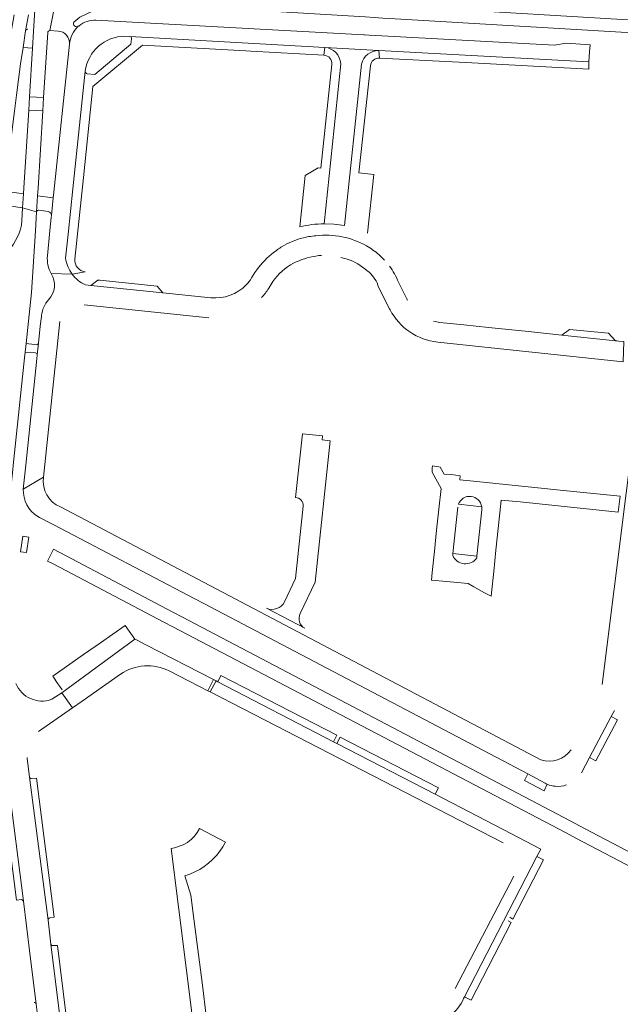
# Model space of a CAD drawing. Header units: metres. Extents: x 166325 to 190320, y 381923 to 404576.
# Tile 383 of 656: x 176580 to 176730, y 386442 to 386688. Entities that reach past the tile are written whole.
import ezdxf

# ---------------------------------------------------------------- set-up
doc = ezdxf.new("R2010")
doc.units = ezdxf.units.M
for name, color, linetype, lineweight in [('B-WE-VH-VERHARDING_ASFALT-GV', 8, 'Continuous', 18), ('B-WE-VH-VERHARDING_BETON-GV', 8, 'Continuous', 18), ('B-WE-VH-VERHARDING_BETONSTRAATSTEEN-GV', 8, 'Continuous', 18)]:
    doc.layers.add(name, color=color, linetype=linetype, lineweight=lineweight)

msp = doc.modelspace()

# ---------------------------------------------------------------- linework, layer by layer
at = {"layer": 'B-WE-VH-VERHARDING_ASFALT-GV', "flags": 128}
for points in [[(176587.358, 386685.551), (176588.842, 386693.209), (176589.69, 386710.182)], [(176583.864, 386694.437), (176583.505, 386689.402), (176583.271, 386685.313), (176583.01, 386681.145), (176582.247, 386668.973), (176585.789, 386668.747), (176586.816, 386685.082)], [(176588.842, 386693.209), (176587.358, 386685.551), (176589.426, 386685.422)], [(176593.328, 386687.655), (176594.873, 386688.958), (176599.644, 386691.137)], [(176607.246, 386692.487), (176666.29, 386688.968), (176668.536, 386688.834), (176670.767, 386688.701), (176672.443, 386688.601), (176741.764, 386684.526), (176741.963, 386687.64), (176674.786, 386691.653)], [(176578.428, 386689.516), (176577.779, 386685.735), (176571.694, 386647.579), (176571.364, 386645.992), (176569.385, 386642.767), (176574.773, 386641.964), (176575.421, 386645.388), (176575.657, 386646.868), (176577.74, 386659.009), (176577.748, 386659.419), (176578.507, 386665.363), (176578.983, 386669.342), (176579.995, 386677.263), (176580.625, 386681.294), (176581.282, 386685.468), (176581.962, 386689.531)], [(176591.514, 386684.404), (176591.522, 386684.395), (176591.53, 386684.386)], [(176588.191, 386643.616), (176584.264, 386644.14), (176584.024, 386640.095)], [(176587.736, 386639.203), (176588.191, 386643.616)], [(176581.026, 386603.581), (176581.188, 386604.989), (176581.393, 386607.148), (176582.747, 386619.893), (176583.736, 386635.361), (176584.024, 386640.095), (176580.494, 386641.146), (176580.32, 386637.874), (176580.237, 386636.774)], [(176584.604, 386640.554), (176586.935, 386640.213)], [(176583.993, 386606.826), (176583.503, 386606.887), (176581.393, 386607.148), (176581.188, 386604.989), (176583.758, 386604.782)], [(176584.194, 386604.278), (176584.506, 386607.256)], [(176575.915, 386554.837), (176578.087, 386575.574), (176578.188, 386576.545), (176581.026, 386603.581)], [(176620.55, 386538.54), (176618.351, 386539.692), (176588.278, 386555.613), (176586.762, 386552.567), (176588.313, 386551.812), (176615.882, 386537.323), (176618.17, 386536.12), (176716.461, 386484.552), (176719.095, 386483.171), (176746.257, 386468.923), (176748.376, 386467.811), (176750.348, 386466.777), (176753.172, 386465.296), (176782.75, 386449.78)], [(176784.184, 386452.558), (176721.241, 386485.622), (176717.673, 386487.496), (176620.55, 386538.54)], [(176584.463, 386509.86), (176592.98, 386515.805), (176590.328, 386519.604), (176587.816, 386517.965)], [(176574.576, 386516.204), (176575.901, 386505.685), (176576.381, 386501.289), (176577.007, 386496.766), (176580.734, 386467.35), (176582.258, 386455.018), (176583.954, 386441.581), (176585.279, 386430.869), (176586.99, 386417.371), (176587.796, 386411.074), (176588.039, 386409.461), (176589.675, 386395.955), (176590.66, 386388.171), (176590.839, 386386.82), (176592.519, 386373.358), (176594.535, 386357.178), (176600.069, 386357.934), (176599.931, 386358.756), (176596.195, 386388.67), (176595.41, 386394.531), (176595.059, 386397.091), (176593.37, 386410.335), (176592.614, 386417.107)], [(176587.573, 386456.556), (176586.887, 386462.597), (176582.209, 386498.469), (176581.651, 386503.212), (176581.632, 386503.377)], [(176590.207, 386435.411), (176589.83, 386438.478), (176587.573, 386456.556)]]:
    msp.add_lwpolyline(points, dxfattribs=at)
at = {"layer": 'B-WE-VH-VERHARDING_ASFALT-GV'}
for points in [[(176586.816, 386685.082, -0.3971065), (176587.358, 386685.551)], [(176589.426, 386685.422, -0.1971539), (176591.514, 386684.404)], [(176594.471, 386686.624, -0.7488062), (176593.328, 386687.655)], [(176591.53, 386684.386, -0.1992964), (176592.283, 386682.165)], [(176584.024, 386640.095, -0.3960347), (176584.604, 386640.554)], [(176586.935, 386640.213, -0.3763339), (176587.736, 386639.203)], [(176580.237, 386636.774, -0.1217824), (176576.412, 386629.524)], [(176584.506, 386607.256, -0.3597874), (176583.993, 386606.826)], [(176583.758, 386604.782, -0.3855662), (176584.194, 386604.278)], [(176587.816, 386517.965, -0.4053397), (176578.825, 386521.931)]]:
    msp.add_lwpolyline(points, format="xyb", dxfattribs=at)
at = {"layer": 'B-WE-VH-VERHARDING_ASFALT-GV', "flags": 128}
for points in [[(176585.586, 386665.473), (176582.051, 386665.575), (176580.841, 386646.127), (176580.732, 386644.617), (176580.494, 386641.146), (176584.024, 386640.095), (176584.264, 386644.14), (176584.384, 386646.048)], [(176580.732, 386644.617), (176575.421, 386645.388), (176574.773, 386641.964), (176580.494, 386641.146)]]:
    msp.add_lwpolyline(points, close=True, dxfattribs=at)
at = {"layer": 'B-WE-VH-VERHARDING_BETON-GV', "flags": 128}
msp.add_lwpolyline([(176580.582, 386558.81), (176580.017, 386554.941), (176581.485, 386554.733), (176582.055, 386558.586)], close=True, dxfattribs=at)
at = {"layer": 'B-WE-VH-VERHARDING_BETONSTRAATSTEEN-GV'}
for points in [[(176598.893, 386688.139, 0.1812026), (176594.662, 386686.786)], [(176581.869, 386685.926, 0.3281615), (176581.282, 386685.468)], [(176594.471, 386686.624, 0.1972818), (176592.283, 386682.165)], [(176594.662, 386686.786, -0.082296), (176594.471, 386686.624)], [(176596.186, 386675.386, -0.3724306), (176606.138, 386684.138)], [(176607.377, 386684.07, -0.4301148), (176607.833, 386683.515)], [(176660.213, 386677.242, 0.3729683), (176656.247, 386681.333)], [(176665.403, 386677.134, -0.349134), (176669.7, 386680.581)], [(176655.989, 386679.43, -0.4039558), (176658.001, 386677.035)], [(176667.63, 386676.721, -0.3980064), (176669.912, 386678.662)], [(176596.712, 386674.757, -0.3945236), (176596.186, 386675.386)], [(176649.963, 386636.355, -0.056627), (176656.041, 386637.143)], [(176650.428, 386633.518, 0.0685133), (176645.501, 386631.421)], [(176653.993, 386634.14, 0.0460212), (176650.428, 386633.518)], [(176666.634, 386631.596, 0.1597742), (176653.993, 386634.14)], [(176645.501, 386631.421, 0.013614), (176644.364, 386630.666)], [(176669.821, 386629.369, 0.0465878), (176666.634, 386631.596)], [(176586.732, 386629.105, 0.1561009), (176587.705, 386624.664)], [(176591.281, 386628.541, 0.1245279), (176592.917, 386624.541)], [(176642.885, 386629.526, 0.0683716), (176638.712, 386624.923)], [(176644.364, 386630.666, 0.0193952), (176642.885, 386629.526)], [(176648.409, 386627.279, -0.0772268), (176653.984, 386629.057)], [(176653.984, 386629.057, -0.0160841), (176655.362, 386629.219)], [(176660.237, 386628.685, -0.0137895), (176661.531, 386628.351)], [(176671.156, 386628.043, 0.0236763), (176669.821, 386629.369)], [(176596.221, 386625.053, -0.3851674), (176593.569, 386628.251)], [(176643.18, 386622.65, -0.1190699), (176648.409, 386627.279)], [(176662.549, 386628.03, -0.0811221), (176667.309, 386624.981)], [(176674.69, 386622.47, 0.0608726), (176672.394, 386626.537)], [(176587.705, 386624.664, -0.3424924), (176586.987, 386618.112)], [(176596.256, 386621.797, -0.1244604), (176592.917, 386624.541)], [(176637.86, 386623.563, -0.0490819), (176636.565, 386621.89)], [(176667.309, 386624.981, -0.1326268), (176669.699, 386621.261)], [(176636.565, 386621.89, -0.2328095), (176627.696, 386618.593)], [(176640.387, 386618.627, 0.046582), (176642.151, 386620.975)], [(176586.987, 386618.112, 0.1508366), (176585.257, 386614.141)], [(176676.905, 386617.97, -0.0177164), (176676.802, 386618.173)], [(176672.554, 386615.572, 0.2500097), (176684.494, 386607.485)], [(176685.045, 386612.424, -0.0409492), (176683.449, 386612.719)], [(176589.98, 386566.16, -0.3447848), (176585.78, 386573.627)], [(176580.7, 386570.623, 0.2724159), (176584.337, 386563.759)], [(176648.882, 386568.55, -0.4263013), (176650.79, 386566.4)], [(176689.653, 386566.83, -0.7807377), (176695.528, 386566.217)], [(176695.528, 386566.217, -0.0576775), (176695.541, 386565.472)], [(176688.26, 386554.01, 0.5855514), (176694.268, 386553.378)], [(176646.128, 386542.417, -0.4055313), (176641.58, 386540.79)], [(176651.181, 386535.76, -0.4121857), (176650.069, 386539.448)], [(176605.037, 386524.238, -0.2781825), (176617.245, 386525.062)], [(176717.88, 386505.275, -0.3247454), (176710.302, 386502.78)], [(176582.758, 386498.098, -0.3185937), (176582.209, 386498.469)], [(176711.934, 386496.673, -0.0257072), (176711.43, 386496.91)], [(176711.934, 386496.673, 0.0793668), (176714.001, 386496.159)], [(176714.001, 386496.159, 0.1034591), (176716.775, 386496.488)], [(176580.249, 386467.764, -0.1695097), (176580.734, 386467.35)], [(176586.887, 386462.597, -0.3212027), (176587.307, 386463.174)], [(176587.806, 386456.265, -0.1591114), (176587.573, 386456.556)], [(176583.377, 386442.005, -0.4109117), (176583.954, 386441.581)], [(176682.383, 386436.623, 0.2753715), (176690.96, 386442.98)]]:
    msp.add_lwpolyline(points, format="xyb", dxfattribs=at)
at = {"layer": 'B-WE-VH-VERHARDING_BETONSTRAATSTEEN-GV', "flags": 128}
for points in [[(176722.649, 386681.997), (176716.679, 386682.376), (176713.728, 386681.922), (176668.973, 386684.309), (176667.297, 386684.398), (176666.175, 386684.458), (176665.953, 386684.47), (176598.893, 386688.139)], [(176581.282, 386685.468), (176580.625, 386681.294), (176583.01, 386681.145), (176583.271, 386685.313)], [(176595.741, 386648.743), (176598.139, 386671.521), (176610.572, 386681.889), (176636.429, 386680.488), (176637.706, 386680.419), (176655.989, 386679.43), (176656.247, 386681.333), (176607.377, 386684.07)], [(176607.833, 386683.515), (176607.652, 386682.159), (176598.612, 386674.572), (176596.712, 386674.757)], [(176606.138, 386684.138), (176607.377, 386684.07), (176656.247, 386681.333), (176669.7, 386680.581), (176722.375, 386677.733), (176722.533, 386680.191), (176722.649, 386681.997)], [(176592.283, 386682.165), (176588.345, 386645.058), (176588.191, 386643.616), (176587.736, 386639.203), (176587.687, 386638.697), (176587.375, 386635.473), (176586.732, 386629.105)], [(176656.247, 386681.333), (176655.989, 386679.43)], [(176669.7, 386680.581), (176656.247, 386681.333)], [(176669.912, 386678.662), (176669.7, 386680.581)], [(176591.281, 386628.541), (176591.906, 386634.508), (176593.098, 386645.896), (176596.186, 386675.386)], [(176658.001, 386677.035), (176655.226, 386651.081), (176654.58, 386651.15), (176651.283, 386649.195), (176649.963, 386636.355)], [(176656.041, 386637.143), (176660.213, 386677.242)], [(176660.213, 386677.242), (176656.041, 386637.143), (176658.442, 386637.043), (176661.143, 386636.708), (176665.403, 386677.134)], [(176665.403, 386677.134), (176661.143, 386636.708)], [(176668.498, 386649.514), (176664.737, 386649.931), (176667.63, 386676.721)], [(176593.569, 386628.251), (176595.741, 386648.743)], [(176666.917, 386634.769), (176668.498, 386649.514)], [(176661.531, 386628.351), (176662.549, 386628.03)], [(176592.917, 386624.541), (176587.705, 386624.664)], [(176592.917, 386624.541), (176596.221, 386625.053)], [(176638.712, 386624.923), (176637.86, 386623.563)], [(176627.696, 386618.593), (176615.649, 386619.821), (176597.601, 386621.66), (176596.256, 386621.797)], [(176642.151, 386620.975), (176643.18, 386622.65)], [(176669.699, 386621.261), (176672.406, 386615.861), (176672.554, 386615.572)], [(176676.802, 386618.173), (176674.69, 386622.47)], [(176595.907, 386616.81), (176627.165, 386613.578)], [(176585.257, 386614.141), (176585.245, 386614.019), (176585.234, 386613.896), (176584.939, 386611.46), (176584.506, 386607.256), (176584.194, 386604.278), (176584.109, 386603.249), (176581.31, 386576.615), (176580.7, 386570.623), (176585.78, 386573.627), (176589.85, 386612.62)], [(176684.494, 386607.485), (176730.959, 386602.578), (176731.1, 386607.629), (176729.86, 386607.743), (176729.358, 386607.789), (176729.019, 386607.823), (176715.557, 386609.231), (176707.188, 386610.107), (176697.24, 386611.148), (176691.014, 386611.799), (176685.045, 386612.424)], [(176735.167, 386597.268), (176731.709, 386569.614), (176725.715, 386521.69)], [(176655.65, 386583.992), (176650.585, 386584.512), (176648.882, 386568.55)], [(176650.069, 386539.448), (176653.81, 386547.34), (176657.53, 386582.73), (176655.55, 386582.98), (176655.65, 386583.992)], [(176585.78, 386573.627), (176580.7, 386570.623)], [(176689.653, 386566.83), (176695.528, 386566.217)], [(176710.302, 386502.78), (176589.98, 386566.16)], [(176650.79, 386566.4), (176648.9, 386548.22), (176646.128, 386542.417)], [(176688.26, 386554.01), (176688.308, 386554.485), (176689.486, 386566.099)], [(176695.541, 386565.472), (176694.314, 386553.819), (176694.268, 386553.378)], [(176584.337, 386563.759), (176584.714, 386563.543), (176587.52, 386562.12), (176587.825, 386561.959), (176588.325, 386561.697), (176623.662, 386543.126), (176625.922, 386541.936), (176705.68, 386500), (176707.019, 386499.28), (176711.43, 386496.91)], [(176694.314, 386553.819), (176688.308, 386554.485), (176688.26, 386554.01)], [(176694.268, 386553.378), (176694.314, 386553.819)], [(176641.58, 386540.79), (176651.181, 386535.76)], [(176608.62, 386533.05), (176606.201, 386536.467), (176600.027, 386532.131), (176595.81, 386529.17), (176588.071, 386523.735), (176589.381, 386521.855), (176589.856, 386521.183), (176590.432, 386520.367)], [(176611.342, 386531.652), (176609.174, 386532.766), (176608.62, 386533.05), (176590.328, 386519.604), (176592.98, 386515.805), (176595.454, 386517.532), (176605.037, 386524.238)], [(176590.328, 386519.604), (176608.62, 386533.05)], [(176617.245, 386525.062), (176626.896, 386520.094), (176628.351, 386522.918), (176611.342, 386531.652)], [(176690.96, 386442.98), (176691.179, 386443.404), (176709.345, 386478.544), (176710.32, 386480.43), (176710.129, 386480.529), (176703.01, 386484.219), (176683.851, 386494.151), (176659.242, 386506.908), (176658.428, 386507.33), (176629.403, 386522.375), (176628.97, 386522.6), (176627.473, 386519.796), (176700.882, 386482.003)], [(176720.538, 386499.567), (176722.547, 386503.368), (176727.966, 386513.619), (176728.77, 386515.14)], [(176582.209, 386498.469), (176586.887, 386462.597)], [(176583.967, 386498.177), (176582.758, 386498.098)], [(176587.307, 386463.174), (176588.387, 386463.332), (176583.967, 386498.177)], [(176707.019, 386499.28), (176706.187, 386497.617), (176711.171, 386495.016), (176711.934, 386496.673)], [(176711.43, 386496.91), (176707.019, 386499.28)], [(176576.632, 386496.228), (176575.375, 386496.039), (176579.006, 386467.619), (176580.249, 386467.764)], [(176580.734, 386467.35), (176577.007, 386496.766)], [(176626.53, 386438.67), (176625.55, 386446.35), (176623.4, 386462.97), (176622.69, 386468.91), (176621.155, 386473.691), (176622.438, 386474.145), (176623.682, 386474.698), (176624.878, 386475.348), (176626.02, 386476.089), (176627.1, 386476.918), (176628.111, 386477.829), (176629.048, 386478.816), (176629.904, 386479.875), (176630.675, 386480.997), (176631.367, 386482.196), (176624.85, 386485.57), (176624.26, 386484.57), (176623.54, 386483.65), (176622.7, 386482.82), (176621.888, 386482.193), (176621.78, 386482.11), (176620.77, 386481.52), (176618.58, 386480.73), (176617.7, 386480.57), (176623.41, 386435.41)], [(176702.575, 386463.326), (176703.341, 386462.898), (176710.999, 386477.711), (176709.345, 386478.544), (176691.179, 386443.404), (176692.859, 386442.532), (176702.85, 386462.069), (176702.125, 386462.417)], [(176703.539, 386473.663), (176688.9, 386445.471)], [(176587.573, 386456.556), (176589.83, 386438.478)], [(176589.275, 386456.262), (176587.806, 386456.265)], [(176590.191, 386439.068), (176591.357, 386439.285), (176589.275, 386456.262)], [(176583.954, 386441.581), (176582.258, 386455.018)]]:
    msp.add_lwpolyline(points, dxfattribs=at)
for points in [[(176669.7, 386680.581), (176669.912, 386678.662), (176689.87, 386677.605), (176691.514, 386677.518), (176722.358, 386675.887), (176722.375, 386677.733)], [(176585.789, 386668.747), (176582.247, 386668.973), (176582.051, 386665.575), (176585.586, 386665.473)], [(176599.853, 386622.996), (176599.4, 386622.99), (176597.601, 386621.66), (176615.649, 386619.821), (176614.215, 386621.524)], [(176715.557, 386609.231), (176729.019, 386607.823), (176727.295, 386609.704), (176717.497, 386610.678)], [(176700.366, 386567.865), (176705.148, 386567.419), (176729.68, 386564.85), (176730.151, 386568.864), (176714.318, 386570.461), (176711.989, 386570.702), (176692.647, 386572.694), (176689.991, 386572.971), (176690.129, 386573.996), (176687.905, 386574.266), (176686.13, 386574.4), (176685.14, 386576.14), (176684.796, 386576.195), (176683.185, 386576.45), (176683.123, 386575.897), (176683.13, 386574.92), (176685.39, 386570.82), (176684.773, 386565.646), (176684.223, 386560.387), (176683.669, 386555.08), (176683.113, 386549.76), (176682.954, 386547.851), (176686.696, 386547.485), (176688.566, 386547.294), (176692.08, 386546.958), (176693.543, 386546.117), (176696.22, 386544.62), (176697.898, 386543.795), (176697.984, 386544.638), (176698.535, 386550.012), (176699.085, 386555.376), (176699.636, 386560.742)], [(176628.97, 386522.6), (176628.351, 386522.918), (176626.896, 386520.094), (176627.473, 386519.796)], [(176629.403, 386522.375), (176658.428, 386507.33), (176659.192, 386508.937), (176630.177, 386523.896)], [(176727.966, 386513.619), (176722.547, 386503.368), (176724.123, 386502.511), (176729.516, 386512.787)], [(176659.242, 386506.908), (176683.851, 386494.151), (176684.689, 386495.772), (176660.092, 386508.492)]]:
    msp.add_lwpolyline(points, close=True, dxfattribs=at)

doc.saveas('drawing.dxf')
